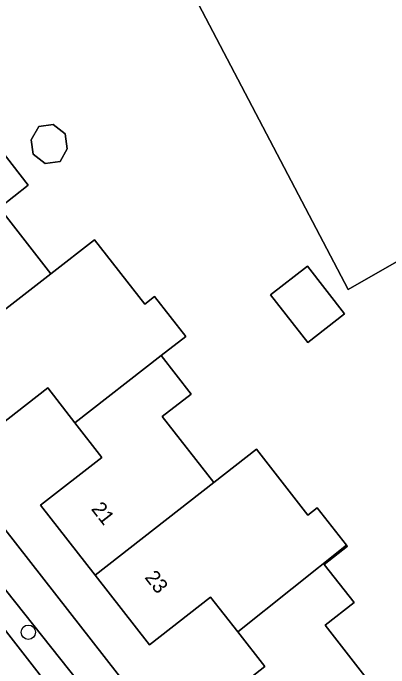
# Model space of a CAD drawing. Extents: x 157320 to 158835, y 386650 to 388491.
# Drawn here: x 158445.09 to 158470.62, y 387656.5 to 387700.94 of the extents above; entities that cross this region are included whole.
import ezdxf

# ---------------------------------------------------------------- set-up
doc = ezdxf.new("R2010")
doc.units = 0
for name, color, linetype in [('IMGEO_Boom', 7, 'Continuous'), ('IMGEO_Erf', 7, 'Continuous'), ('IMGEO_Pand', 7, 'Continuous'), ('IMGEO_Pand_nummerreeks', 7, 'Continuous'), ('IMGEO_Parkeervlak_open', 7, 'Continuous'), ('IMGEO_Rijbaan_lokaal_open', 7, 'Continuous'), ('IMGEO_Voetpad_open', 7, 'Continuous')]:
    doc.layers.add(name, color=color, linetype=linetype)

msp = doc.modelspace()

# ---------------------------------------------------------------- linework, layer by layer
at = {"layer": 'IMGEO_Boom'}
msp.add_circle((158446.123, 387658.923), 0.489, dxfattribs=at)
at = {"layer": 'IMGEO_Erf'}
for points in [[(158473.987, 387685.687), (158467.86, 387682.18), (158450.22, 387715.8), (158466.098, 387724.368), (158462.959, 387730.435), (158468.643, 387733.766)], [(158458.069, 387653.359), (158462.203, 387656.605), (158460.356, 387658.956), (158458.507, 387661.31), (158454.366, 387658.058), (158450.658, 387662.8), (158446.956, 387667.535), (158451.127, 387670.777), (158449.289, 387673.142), (158447.45, 387675.508), (158443.279, 387672.266), (158439.584, 387676.993), (158435.887, 387681.723), (158440.061, 387684.925), (158438.235, 387687.305), (158436.416, 387689.677), (158432.21, 387686.451), (158428.511, 387691.175), (158424.813, 387695.899), (158429.007, 387699.192), (158429.9, 387699.893), (158428.066, 387702.251)], [(158374.563, 387696.832), (158417.71, 387700.15), (158436.706, 387675.883), (158455.702, 387651.616)], [(158444.076, 387691.86), (158446.114, 387689.252), (158444.15, 387687.717), (158447.65, 387683.238), (158450.628, 387685.543), (158454.034, 387681.185), (158454.702, 387681.704), (158456.817, 387678.998), (158455.144, 387677.697), (158457.181, 387675.089), (158455.217, 387673.554), (158458.717, 387669.075), (158461.634, 387671.346), (158465.118, 387666.873), (158465.758, 387667.374), (158467.749, 387664.832), (158467.811, 387664.753), (158466.233, 387663.518), (158468.255, 387660.936), (158466.293, 387659.399), (158469.789, 387654.935)]]:
    msp.add_lwpolyline(points, dxfattribs=at)
for points in [[(158446.832, 387693.239), (158447.821, 387693.377), (158448.628, 387692.749), (158448.769, 387691.725), (158448.286, 387690.876), (158447.262, 387690.733), (158446.448, 387691.376), (158446.317, 387692.334)], [(158465.081, 387683.765), (158467.613, 387680.523), (158465.122, 387678.577), (158462.589, 387681.819)]]:
    msp.add_lwpolyline(points, close=True, dxfattribs=at)
at = {"layer": 'IMGEO_Pand'}
for points in [[(158474.265, 387698.284), (158474.5, 387698.342), (158474.684, 387703.081), (158474.934, 387709.524), (158481.454, 387711.131), (158484.33, 387711.842), (158489.184, 387713.04), (158487.939, 387717.486), (158487.045, 387720.68), (158485.146, 387719.501), (158484.995, 387719.746), (158478.265, 387715.933), (158474.986, 387721.818), (158471.795, 387727.544), (158466.098, 387724.368), (158450.22, 387715.8), (158467.86, 387682.18), (158473.987, 387685.687)], [(158447.262, 387690.733), (158448.286, 387690.876), (158448.769, 387691.725), (158448.628, 387692.749), (158447.821, 387693.377), (158446.832, 387693.239), (158446.317, 387692.334), (158446.448, 387691.376)], [(158439.584, 387676.993), (158447.65, 387683.238), (158444.15, 387687.717), (158446.114, 387689.252), (158444.076, 387691.86), (158438.235, 387687.305), (158440.061, 387684.925), (158435.887, 387681.723)], [(158455.144, 387677.697), (158456.817, 387678.998), (158454.702, 387681.704), (158454.034, 387681.185), (158450.628, 387685.543), (158447.65, 387683.238), (158439.584, 387676.993), (158443.279, 387672.266), (158447.45, 387675.508), (158449.289, 387673.142)], [(158462.589, 387681.819), (158465.122, 387678.577), (158467.613, 387680.523), (158465.081, 387683.765)], [(158450.658, 387662.8), (158458.717, 387669.075), (158455.217, 387673.554), (158457.181, 387675.089), (158455.144, 387677.697), (158449.289, 387673.142), (158451.127, 387670.777), (158446.956, 387667.535)], [(158450.658, 387662.8), (158454.366, 387658.058), (158458.507, 387661.31), (158460.356, 387658.956), (158467.749, 387664.832), (158465.758, 387667.374), (158465.118, 387666.873), (158461.634, 387671.346), (158458.717, 387669.075)], [(158467.749, 387664.832), (158460.356, 387658.956), (158462.203, 387656.605), (158458.069, 387653.359), (158461.752, 387648.618), (158469.789, 387654.935), (158466.293, 387659.399), (158468.255, 387660.936), (158466.233, 387663.518), (158467.811, 387664.753)]]:
    msp.add_lwpolyline(points, close=True, dxfattribs=at)
at = {"layer": 'IMGEO_Parkeervlak_open'}
for points in [[(158420.971, 387689.275), (158429.962, 387677.711), (158441.475, 387662.993), (158452.139, 387649.318), (158457.824, 387642.002)], [(158457.541, 387645.319), (158453.857, 387649.996), (158450.171, 387654.757), (158442.71, 387664.114), (158439.078, 387668.995), (158431.652, 387678.476), (158427.949, 387683.215), (158424.224, 387687.976)]]:
    msp.add_lwpolyline(points, dxfattribs=at)
at = {"layer": 'IMGEO_Rijbaan_lokaal_open'}
msp.add_lwpolyline([(158464.313, 387633.704), (158463.576, 387634.578), (158459.872, 387639.346), (158458.04, 387641.724), (158457.824, 387642.002), (158452.139, 387649.318), (158441.475, 387662.993), (158429.962, 387677.711), (158420.971, 387689.275), (158420.769, 387689.527), (158419.447, 387691.239), (158419.178, 387691.599), (158418.254, 387692.788)], dxfattribs=at)
at = {"layer": 'IMGEO_Voetpad_open'}
for points in [[(158466.885, 387628.843), (158467.364, 387628.986), (158467.803, 387627.095), (158467.991, 387625.164), (158468.024, 387622.162), (158467.525, 387622.144), (158467.618, 387613.896), (158467.661, 387610.663), (158468.16, 387610.664), (158468.17, 387606.871), (158467.671, 387606.87), (158467.718, 387604.956), (158470.083, 387604.922), (158469.838, 387633.4), (158455.702, 387651.616), (158436.706, 387675.883), (158417.71, 387700.15), (158374.563, 387696.832)], [(158424.224, 387687.976), (158427.949, 387683.215), (158428.342, 387683.522), (158432.045, 387678.783), (158431.652, 387678.476), (158439.078, 387668.995), (158439.479, 387669.293), (158443.111, 387664.412), (158442.71, 387664.114), (158450.171, 387654.757), (158450.566, 387655.063), (158454.252, 387650.302), (158453.857, 387649.996), (158457.541, 387645.319)]]:
    msp.add_lwpolyline(points, dxfattribs=at)

# ---------------------------------------------------------------- texts
at = {"layer": 'IMGEO_Pand_nummerreeks'}
for s, p in [('21', (158450.355, 387667.28)), ('23', (158453.99, 387662.631))]:
    msp.add_text(s, height=1, rotation=308.0216, dxfattribs=at).set_placement(p)

doc.saveas('drawing.dxf')
